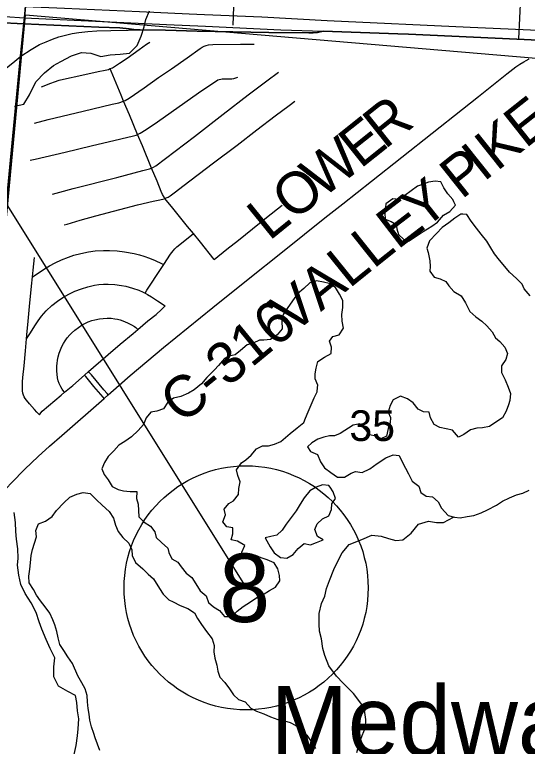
# Model space of a CAD drawing. Extents: x 0 to 1134, y 0 to 440.
# Drawn here: x 178.03 to 199.03, y 86.55 to 116.53 of the extents above; entities that cross this region are included whole.
import ezdxf

# ---------------------------------------------------------------- set-up
doc = ezdxf.new("R2010")
doc.units = 0
for name, color, linetype in [('Default', 7, 'Continuous'), ('GM_X_County_Road', 7, 'Continuous'), ('GM_X_County_Road_Text', 7, 'Continuous'), ('GM_X_Interchange_Ramps', 7, 'Continuous'), ('GM_X_Interstate_Route', 7, 'Continuous'), ('GM_X_Minor_Lake', 7, 'Continuous'), ('GM_X_Minor_Lake_Text', 7, 'Continuous'), ('GM_X_Minor_River', 7, 'Continuous'), ('GM_X_Section', 7, 'Continuous'), ('GM_X_Section_Text', 7, 'Continuous'), ('GM_X_State_Location', 7, 'Continuous'), ('GM_X_State_Route', 7, 'Continuous'), ('GM_X_Township', 7, 'Continuous'), ('GM_X_Township_Road', 7, 'Continuous'), ('GM_X_Unincorporated', 7, 'Continuous'), ('SH_Cut_Line', 7, 'Continuous'), ('SH_Data', 7, 'Continuous'), ('SH_Masking', 7, 'Continuous'), ('SH_Text', 7, 'Continuous'), ('SN_P_Signs', 7, 'Continuous')]:
    doc.layers.add(name, color=color, linetype=linetype)

msp = doc.modelspace()

# ---------------------------------------------------------------- linework, layer by layer
at = {"layer": 'Default'}
msp.add_line((178.407, 116.15), (174.912, 116.314), dxfattribs=at)
for points in [[(185.809, 116.536), (188.153, 116.432), (190.835, 116.285), (196.688, 116.012), (197.628, 115.969), (200.691, 115.832), (203.671, 115.705), (208.978, 115.467), (209.655, 115.436), (209.945, 115.423)], [(183.007, 115.901), (182.72, 115.937), (182.344, 115.985), (181.477, 116.018), (178.407, 116.15)], [(205.708, 115.196), (194.17, 115.719), (193.722, 115.735), (190.675, 115.843), (190.435, 115.797), (190.266, 115.782), (190.081, 115.775), (188.447, 115.795), (185.513, 115.852), (184.204, 115.884), (183.177, 115.908), (183.007, 115.901)]]:
    msp.add_lwpolyline(points, dxfattribs=at)
at = {"layer": 'GM_X_County_Road'}
msp.add_line((181.696, 100.805), (181.865, 100.952), dxfattribs=at)
for points in [[(181.865, 100.952), (181.975, 101.048), (182.768, 101.743), (184.121, 102.888), (186.15, 104.533), (187.534, 105.639), (189.067, 106.859), (190.743, 108.198), (191.474, 108.769), (192.648, 109.699), (196.375, 112.65), (197.027, 113.175), (198.194, 114.105), (198.568, 114.385), (198.723, 114.49), (198.884, 114.587), (198.989, 114.652), (199.102, 114.713)], [(176.433, 95.724), (177.162, 96.537), (177.397, 96.802), (177.691, 97.123), (177.903, 97.35), (178.443, 97.901), (178.99, 98.427), (179.464, 98.853), (179.959, 99.286), (181.696, 100.805)]]:
    msp.add_lwpolyline(points, dxfattribs=at)
at = {"layer": 'GM_X_Interchange_Ramps'}
msp.add_line((174.912, 116.314), (178.407, 116.15), dxfattribs=at)
msp.add_lwpolyline([(178.407, 116.15), (181.477, 116.018), (182.344, 115.985), (182.72, 115.937), (183.007, 115.901)], dxfattribs=at)
at = {"layer": 'GM_X_Interstate_Route'}
msp.add_line((190.675, 115.843), (193.722, 115.735), dxfattribs=at)
for points in [[(171.941, 116.743), (172.001, 116.741), (172.926, 116.702), (173.389, 116.681), (174.959, 116.608), (176.805, 116.504), (178.436, 116.392)], [(178.48, 116.86), (180.078, 116.79), (183.141, 116.655), (185.183, 116.564), (185.809, 116.536), (188.153, 116.432), (190.835, 116.285), (196.688, 116.012), (197.628, 115.969), (200.691, 115.832), (203.671, 115.705), (208.978, 115.467), (209.655, 115.436), (209.945, 115.423)], [(178.436, 116.392), (184.249, 116.127), (185.853, 116.049), (188.94, 115.905), (190.675, 115.843)], [(193.722, 115.735), (194.17, 115.719), (205.708, 115.196)]]:
    msp.add_lwpolyline(points, dxfattribs=at)
at = {"layer": 'GM_X_Minor_Lake'}
for points in [[(196.026, 108.861), (195.986, 108.959), (195.773, 109.178), (195.617, 109.431), (195.484, 109.672), (195.257, 109.698), (194.983, 109.667), (194.8, 109.59), (194.538, 109.503), (194.273, 109.313), (194.02, 109.112), (193.768, 108.956), (193.518, 108.982), (193.242, 108.77)], [(193.242, 108.77), (193.217, 108.645), (193.191, 108.395), (193.21, 108.144), (193.448, 108.049), (193.662, 107.933), (193.693, 107.75), (193.758, 107.521), (193.96, 107.325), (194.187, 107.254), (194.439, 107.421), (194.761, 107.644), (195.117, 107.855), (195.347, 108.023), (195.601, 108.304), (195.853, 108.46), (196.085, 108.718), (196.026, 108.861)], [(196.393, 108.346), (196.307, 108.351), (196.066, 108.183), (195.824, 107.993), (195.548, 107.804), (195.306, 107.557), (195.029, 107.253), (194.911, 106.959), (194.976, 106.776), (195.04, 106.445), (195.048, 106.205), (195.045, 106.023), (195.223, 105.77), (195.461, 105.699), (195.699, 105.593), (195.821, 105.42)], [(199.148, 105.009), (198.902, 105.297), (198.825, 105.481), (198.589, 105.712), (198.297, 105.978), (198.04, 106.289), (197.895, 106.473), (197.694, 106.726), (197.538, 106.967), (197.371, 107.243), (197.137, 107.531), (196.947, 107.773), (196.735, 108.06), (196.557, 108.336), (196.393, 108.346)], [(190.399, 105.622), (190.124, 105.535), (189.882, 105.31), (189.618, 105.086), (189.409, 104.805), (189.2, 104.489), (189.025, 104.241), (188.976, 103.968), (188.983, 103.661), (188.786, 103.413), (188.51, 103.224), (188.237, 103.193), (188.066, 103.196), (187.803, 103.074), (187.552, 102.998), (187.287, 102.763), (187.068, 102.584), (186.817, 102.53), (186.622, 102.442), (186.379, 102.15), (186.218, 101.97), (185.906, 101.655), (185.686, 101.397), (185.387, 101.162), (185.146, 101.017), (184.837, 100.885), (184.54, 100.821), (184.311, 100.653), (184.125, 100.371), (183.85, 100.284), (183.611, 100.242), (183.414, 100.006), (183.308, 99.734), (183.088, 99.487), (182.812, 99.229), (182.547, 99.039), (182.295, 98.883), (182.098, 98.658), (181.867, 98.422), (181.704, 98.174), (181.598, 97.914), (181.697, 97.685)], [(190.441, 101.249), (190.451, 101.352), (190.341, 101.604), (190.344, 101.809), (190.382, 102.047), (190.454, 102.32), (190.729, 102.487), (190.993, 102.642), (191.008, 102.904), (190.932, 103.144), (191.06, 103.336), (191.322, 103.412), (191.497, 103.682), (191.444, 103.968), (191.437, 104.241), (191.475, 104.525), (191.468, 104.81), (191.335, 105.074), (191.18, 105.349), (190.909, 105.512), (190.682, 105.572), (190.399, 105.622)], [(195.821, 105.42), (196.023, 105.19), (196.316, 105.004), (196.494, 104.716), (196.682, 104.361), (196.929, 104.141), (197.165, 103.967), (197.379, 103.782), (197.591, 103.528), (197.724, 103.287), (197.904, 103.137), (198.105, 102.906), (198.227, 102.643), (198.155, 102.393), (197.969, 102.134), (197.977, 101.861), (198.12, 101.563), (198.253, 101.265), (198.34, 101.002), (198.313, 100.718), (198.265, 100.536), (198.17, 100.276), (198.018, 100.005), (197.743, 99.838), (197.49, 99.659), (197.194, 99.595), (196.966, 99.587), (196.703, 99.522), (196.428, 99.332), (196.21, 99.222), (195.964, 99.498), (195.703, 99.559), (195.442, 99.608), (195.217, 99.737), (195.061, 100.012), (195.008, 100.24), (194.78, 100.255), (194.566, 100.36), (194.353, 100.625), (194.128, 100.788), (193.834, 100.894), (193.536, 100.751), (193.408, 100.513), (193.336, 100.241), (193.424, 100.024), (193.409, 99.808), (193.337, 99.569), (193.265, 99.263), (193.036, 99.152), (192.81, 99.258), (192.583, 99.307), (192.37, 99.538), (192.169, 99.768), (191.895, 99.704), (191.367, 99.37), (191.127, 99.27), (190.933, 99.273), (190.694, 99.22), (190.453, 99.132), (190.201, 98.987), (190.028, 98.819)], [(181.697, 97.685), (181.854, 97.466), (182.02, 97.202), (182.269, 97.073), (182.495, 97.013), (182.768, 96.987), (183.03, 96.994), (183.026, 96.71), (183.09, 96.47), (183.098, 96.219), (183.117, 95.957), (183.33, 95.738), (183.601, 95.574), (183.779, 95.344), (183.822, 95.105), (184.046, 94.896), (184.304, 94.676), (184.347, 94.494), (184.469, 94.23), (184.717, 94.09), (184.851, 93.906), (185.052, 93.641), (185.288, 93.467), (185.455, 93.203), (185.633, 92.916), (185.88, 92.719), (185.967, 92.444), (186.181, 92.27), (186.417, 92.119), (186.63, 91.877), (186.914, 91.873), (187.145, 92.086), (187.387, 92.276), (187.697, 92.477), (187.949, 92.655), (188.213, 92.777), (188.465, 92.933), (188.717, 93.066), (188.892, 93.325), (188.883, 93.553), (188.808, 93.827), (188.663, 94.068), (188.381, 94.186), (188.132, 94.269), (187.906, 94.375), (187.634, 94.436), (187.393, 94.28), (187.339, 94.508), (187.457, 94.78), (187.163, 94.955), (186.903, 95.015), (186.963, 95.254), (186.967, 95.504), (186.717, 95.542), (186.561, 95.749), (186.667, 96.032), (186.614, 96.272), (186.81, 96.497), (186.994, 96.608), (187.202, 96.867), (187.217, 97.117), (187.267, 97.39), (187.179, 97.641), (187.114, 97.881), (187.323, 98.163), (187.495, 98.286), (187.726, 98.476), (187.934, 98.735), (188.186, 98.868), (188.425, 98.865), (188.676, 98.929), (188.928, 99.04), (189.319, 99.364), (189.607, 99.599), (189.872, 99.812), (189.943, 99.993), (190.06, 100.253), (190.178, 100.536), (190.296, 100.83), (190.425, 101.079), (190.441, 101.249)], [(190.028, 98.819), (190.151, 98.635), (190.433, 98.506), (190.554, 98.208), (190.721, 97.955), (190.98, 97.77), (191.25, 97.572), (191.546, 97.58), (191.81, 97.747), (191.993, 97.812), (192.265, 97.774), (192.586, 97.918), (192.885, 98.141), (193.241, 98.375), (193.538, 98.496), (193.788, 98.459), (193.92, 98.184), (194.042, 97.943), (194.164, 97.713), (194.319, 97.415), (194.589, 97.207), (194.676, 96.944), (194.89, 96.804), (195.151, 96.766), (195.376, 96.569), (195.52, 96.305), (195.789, 96.006), (196.049, 95.934), (196.288, 95.908), (196.573, 95.961), (196.846, 96.002), (197.144, 96.112), (197.396, 96.234), (197.774, 96.433), (198.015, 96.601), (198.301, 96.733), (198.587, 96.854), (198.85, 96.919), (199.113, 97.052)], [(190.949, 97.17), (190.904, 97.236), (190.643, 97.262), (190.38, 97.163), (190.116, 97.019), (189.896, 96.726), (189.721, 96.467), (189.558, 96.196), (189.361, 95.925), (189.153, 95.655), (188.99, 95.407), (188.771, 95.205), (188.52, 95.152), (188.291, 95.087)], [(188.291, 95.087), (188.502, 94.731), (188.658, 94.478), (188.917, 94.292), (189.178, 94.254), (189.442, 94.41), (189.639, 94.658), (189.892, 94.859), (190.153, 94.81), (190.393, 94.898), (190.667, 95.008), (190.442, 95.147), (190.321, 95.434), (190.426, 95.66), (190.646, 95.873), (190.898, 95.995), (191.015, 96.255), (191.03, 96.483), (191.181, 96.708), (191.082, 96.971), (190.949, 97.17)], [(181.524, 86.382), (181.425, 86.645), (181.327, 86.897), (181.272, 87.08), (181.174, 87.355), (181.11, 87.618), (181.079, 87.869), (181.048, 88.108), (181.018, 88.37), (180.999, 88.633), (180.923, 88.907), (180.779, 89.159), (180.624, 89.446), (180.404, 89.95), (180.214, 90.215), (180.047, 90.479), (179.88, 90.721), (179.816, 90.995), (179.763, 91.257), (179.676, 91.532), (179.599, 91.738), (179.466, 92.002), (179.277, 92.266), (179.087, 92.508), (178.92, 92.749), (178.798, 92.979), (178.631, 93.254), (178.612, 93.528), (178.651, 93.812), (178.677, 94.074), (178.704, 94.369), (178.764, 94.619), (178.848, 94.879), (178.92, 95.14), (178.901, 95.391), (179.007, 95.663), (179.293, 95.772), (179.569, 95.962), (179.743, 96.21), (180.043, 96.525), (180.297, 96.76), (180.583, 96.881), (180.834, 96.946), (181.118, 96.908), (181.387, 96.653), (181.611, 96.434), (181.903, 96.168), (182.081, 95.903), (182.157, 95.606), (182.267, 95.354), (182.468, 95.101), (182.704, 94.87), (182.825, 94.606), (182.844, 94.367), (182.977, 94.081), (183.28, 93.826), (183.493, 93.606), (183.718, 93.41), (183.962, 93.019), (184.118, 92.789), (184.342, 92.558), (184.523, 92.465), (184.817, 92.324), (185.122, 92.194), (185.392, 92.02), (185.526, 91.79), (185.681, 91.537), (185.893, 91.25), (186.117, 90.962), (186.203, 90.676), (186.188, 90.426), (186.23, 90.164), (186.306, 89.878), (186.359, 89.638), (186.435, 89.386), (186.637, 89.167), (186.838, 88.914), (186.993, 88.661), (187.207, 88.476), (187.478, 88.37), (187.702, 88.116), (187.939, 87.988), (188.245, 87.881), (188.516, 87.763), (188.81, 87.656), (189.082, 87.596), (189.32, 87.535), (189.546, 87.407), (189.783, 87.256), (189.995, 87.014), (190.207, 86.703), (190.351, 86.462)]]:
    msp.add_lwpolyline(points, dxfattribs=at)
at = {"layer": 'GM_X_Minor_River'}
for points in [[(178.029, 112.769), (178.412, 112.851), (178.633, 113.246), (178.903, 113.766), (179.249, 114.137), (179.617, 114.439), (179.915, 114.605), (180.362, 114.838), (180.763, 114.98), (181.149, 114.94), (181.556, 114.809), (181.944, 114.872), (182.354, 114.901), (182.73, 114.952), (183.053, 115.255), (183.217, 115.64), (183.337, 116.025), (183.409, 116.32), (183.551, 116.682)], [(180.464, 86.215), (180.549, 86.59), (180.6, 86.976), (180.627, 87.272), (180.655, 87.681), (180.603, 88.001), (180.574, 88.354), (180.521, 88.639), (180.205, 88.803), (179.822, 89.014), (179.634, 89.403), (179.64, 89.813), (179.679, 90.177), (179.48, 90.555), (179.326, 90.933), (179.15, 91.346), (179.04, 91.655), (178.909, 92.032), (178.71, 92.434), (178.454, 92.813), (178.278, 93.18), (178.203, 93.557), (178.153, 93.979), (178.168, 94.263), (178.162, 94.639), (178.099, 95.038), (178.081, 95.346), (178.064, 95.722), (178.013, 96.132)], [(192.044, 86.302), (192.163, 86.698), (192.27, 86.993), (192.4, 87.321), (192.416, 87.651), (192.365, 88.039), (192.209, 88.326), (191.908, 88.717), (191.482, 89.133), (191.213, 89.421), (190.9, 89.847), (190.736, 90.271), (190.66, 90.556), (190.598, 90.956), (190.523, 91.275), (190.504, 91.56), (190.499, 91.993), (190.596, 92.402), (190.737, 92.707), (190.809, 93.013), (190.928, 93.342), (191.105, 93.795), (191.257, 94.111), (191.445, 94.484), (191.734, 94.822), (192.249, 95.031), (192.66, 95.196), (193.047, 95.168), (193.341, 95.061), (193.647, 94.977), (193.932, 95.007), (194.277, 95.287), (194.578, 95.647), (194.978, 95.778), (195.307, 95.716), (195.603, 95.724), (196.005, 95.946)]]:
    msp.add_lwpolyline(points, dxfattribs=at)
at = {"layer": 'GM_X_Section'}
msp.add_lwpolyline([(209.686, 113.866), (207.062, 83.429), (175.637, 86.374), (175.645, 86.452), (178.478, 116.514)], close=True, dxfattribs=at)
at = {"layer": 'GM_X_State_Route'}
for p, q in [((190.675, 115.843), (193.722, 115.735)), ((178.039, 114.625), (178.281, 114.823))]:
    msp.add_line(p, q, dxfattribs=at)
for points in [[(178.281, 114.823), (178.702, 115.103), (179.049, 115.297), (179.317, 115.407), (179.575, 115.517), (179.839, 115.611), (180.108, 115.689), (180.381, 115.751), (180.657, 115.798), (181.028, 115.837), (181.402, 115.857), (181.969, 115.882), (182.675, 115.887), (183.007, 115.901), (183.177, 115.908), (184.204, 115.884), (185.513, 115.852), (188.447, 115.795), (190.081, 115.775), (190.266, 115.782), (190.435, 115.797), (190.675, 115.843)], [(193.722, 115.735), (194.17, 115.719), (205.708, 115.196)], [(172.033, 108.447), (172.116, 108.641), (172.467, 109.24), (173.146, 110.055), (173.898, 110.809), (174.826, 111.673), (176.203, 112.942), (177.677, 114.329), (178.039, 114.625)]]:
    msp.add_lwpolyline(points, dxfattribs=at)
at = {"layer": 'GM_X_Township'}
msp.add_lwpolyline([(175.597, 86.381), (176.426, 95.74), (178.274, 114.839), (178.401, 116.166), (178.429, 116.408), (178.473, 116.876), (178.666, 119.298), (180.65, 140.913), (180.952, 146.735), (184.291, 183.936), (184.337, 184.605), (186.171, 205.401), (186.299, 206.946), (191.505, 262.177)], dxfattribs=at)
at = {"layer": 'GM_X_Township_Road'}
msp.add_line((180.894, 101.76), (181.059, 101.905), dxfattribs=at)
for points in [[(181.947, 114.313), (182.037, 114.348), (182.127, 114.397), (182.329, 114.531), (182.635, 114.747), (183.128, 115.097), (183.428, 115.309), (183.565, 115.395)], [(182.495, 112.986), (182.557, 113.013), (182.716, 113.11), (183.332, 113.533), (183.928, 113.946), (184.462, 114.309), (185.094, 114.76), (185.627, 115.14), (185.707, 115.189), (185.79, 115.231), (185.878, 115.262), (185.969, 115.282), (186.155, 115.297), (187.276, 115.318), (187.837, 115.31)], [(179.132, 113.573), (179.508, 113.718), (179.663, 113.775), (179.847, 113.835), (180.036, 113.884), (180.78, 114.045), (181.456, 114.19), (181.733, 114.252), (181.868, 114.283), (181.947, 114.313)], [(182.495, 112.986), (182.399, 113.221), (181.987, 114.216), (181.947, 114.313)], [(183.066, 111.614), (183.096, 111.627), (183.178, 111.67), (183.415, 111.821), (183.878, 112.139), (185.563, 113.321), (186.029, 113.634), (186.262, 113.791), (186.36, 113.849), (186.411, 113.87), (186.47, 113.887), (186.538, 113.898), (186.806, 113.891), (186.921, 113.9), (187.006, 113.915), (187.178, 113.965)], [(183.64, 110.237), (183.721, 110.277), (183.817, 110.332), (185.401, 111.533), (186.573, 112.446), (187.599, 113.242), (188.367, 113.819), (188.836, 114.174)], [(178.845, 112.085), (179.409, 112.228), (180.841, 112.57), (182.021, 112.856), (182.294, 112.919), (182.384, 112.944), (182.472, 112.975), (182.495, 112.986)], [(183.066, 111.614), (182.728, 112.418), (182.495, 112.986)], [(184.189, 108.998), (184.238, 109.014), (184.319, 109.052), (184.395, 109.1), (184.617, 109.266), (184.913, 109.492), (186.174, 110.455), (187.144, 111.183), (187.951, 111.812), (188.696, 112.373), (189.282, 112.804), (189.515, 112.98)], [(178.663, 110.56), (178.87, 110.606), (180.099, 110.897), (181.158, 111.153), (182.374, 111.437), (182.905, 111.56), (183.01, 111.59), (183.066, 111.614)], [(183.64, 110.237), (183.262, 111.148), (183.066, 111.614)], [(179.578, 109.176), (179.886, 109.257), (180.421, 109.397), (182.218, 109.857), (183.285, 110.14), (183.56, 110.215), (183.64, 110.237)], [(184.189, 108.998), (184.152, 109.047), (184.092, 109.154), (184.032, 109.284), (183.862, 109.705), (183.64, 110.237)], [(180.06, 107.919), (180.186, 107.948), (180.363, 108), (180.72, 108.111), (181.35, 108.285), (182.344, 108.539), (183.066, 108.729), (183.703, 108.878), (183.974, 108.937), (184.152, 108.985), (184.189, 108.998)], [(185.353, 107.559), (185.117, 107.847), (184.516, 108.599), (184.253, 108.911), (184.189, 108.998)], [(186.2, 106.493), (186.721, 106.922), (187.195, 107.293), (188.343, 108.214), (188.992, 108.727)], [(184.14, 106.292), (184.421, 106.715), (184.517, 106.849), (184.586, 106.935), (184.674, 107.016), (185.271, 107.493), (185.353, 107.559)], [(186.2, 106.493), (185.641, 107.202), (185.353, 107.559)], [(178.762, 105.787), (178.869, 105.858), (179.248, 106.11), (179.459, 106.235), (179.684, 106.362), (179.953, 106.485), (180.235, 106.595), (180.46, 106.673), (180.742, 106.744), (181.057, 106.808), (181.327, 106.844), (181.67, 106.862), (181.914, 106.864), (182.225, 106.849), (182.534, 106.815), (182.921, 106.747), (183.151, 106.687), (183.328, 106.634), (183.555, 106.553), (183.785, 106.455), (184.052, 106.333), (184.14, 106.292)], [(178.762, 105.787), (178.79, 106.052), (178.839, 106.577)], [(183.371, 105.116), (183.447, 105.234), (184.027, 106.122), (184.14, 106.292)], [(178.52, 103.246), (178.547, 103.554), (178.57, 103.823), (178.633, 104.57), (178.723, 105.404), (178.762, 105.787)], [(178.52, 103.246), (178.653, 103.456), (178.881, 103.816), (178.994, 103.987), (179.131, 104.168), (179.324, 104.394), (179.552, 104.607), (179.78, 104.783), (180.009, 104.941), (180.251, 105.079), (180.502, 105.198), (180.762, 105.297), (181.029, 105.378), (181.3, 105.438), (181.484, 105.464), (181.669, 105.478), (181.854, 105.481), (182.132, 105.467), (182.409, 105.434), (182.591, 105.398), (182.858, 105.323), (183.122, 105.233), (183.292, 105.16), (183.371, 105.116)], [(183.371, 105.116), (183.479, 105.057), (183.631, 104.967), (183.88, 104.805), (184.193, 104.595)], [(183.079, 103.628), (183.492, 103.979), (183.821, 104.248), (184.04, 104.446), (184.121, 104.525), (184.193, 104.595)], [(180.076, 101.055), (180.051, 101.086), (179.974, 101.182), (179.915, 101.277), (179.856, 101.413), (179.817, 101.526), (179.79, 101.645), (179.767, 101.798), (179.756, 101.926), (179.755, 102.044), (179.759, 102.138), (179.769, 102.23), (179.79, 102.372), (179.816, 102.514), (179.858, 102.657), (179.91, 102.796), (179.966, 102.924), (180.03, 103.051), (180.102, 103.168), (180.187, 103.283), (180.295, 103.405), (180.36, 103.472), (180.499, 103.595), (180.646, 103.71), (180.8, 103.815), (180.926, 103.887), (181.048, 103.944), (181.186, 103.992), (181.309, 104.023), (181.499, 104.061), (181.66, 104.082), (181.826, 104.089), (181.988, 104.088), (182.136, 104.07), (182.239, 104.049), (182.351, 104.02), (182.466, 103.981), (182.655, 103.903), (182.823, 103.822), (182.937, 103.753), (182.999, 103.704), (183.049, 103.657), (183.079, 103.628)], [(181.059, 101.905), (181.255, 102.078), (181.863, 102.601), (182.352, 103.022), (182.887, 103.466), (183.079, 103.628)], [(179.044, 100.128), (178.941, 100.236), (178.844, 100.347), (178.64, 100.577), (178.516, 100.728), (178.463, 100.806), (178.422, 100.869), (178.39, 100.936), (178.362, 101.021), (178.348, 101.113), (178.348, 101.296), (178.355, 101.48), (178.366, 101.665), (178.418, 102.132), (178.477, 102.75), (178.52, 103.246)], [(180.076, 101.055), (180.407, 101.331), (180.894, 101.76)], [(181.696, 100.805), (181.656, 100.851), (181.272, 101.297), (180.942, 101.701), (180.894, 101.76)], [(181.865, 100.952), (181.82, 101.004), (181.688, 101.155), (181.182, 101.765), (181.089, 101.871), (181.059, 101.905)], [(179.044, 100.128), (179.105, 100.211), (179.16, 100.277), (179.939, 100.94), (180.076, 101.055)]]:
    msp.add_lwpolyline(points, dxfattribs=at)
at = {"layer": 'GM_X_Unincorporated'}
msp.add_lwpolyline([(175.597, 86.381), (176.426, 95.74), (178.274, 114.839), (178.401, 116.166), (178.429, 116.408), (178.473, 116.876), (178.666, 119.298), (180.65, 140.913), (180.952, 146.735), (157.18, 148.882), (131, 151.301), (131, 60.525)], dxfattribs=at)
at = {"layer": 'SH_Cut_Line'}
for points in [[(191.505, 262.177), (186.299, 206.946), (186.171, 205.401), (184.337, 184.605), (184.291, 183.936), (180.952, 146.735), (180.65, 140.913), (178.666, 119.298), (178.473, 116.876), (178.429, 116.408), (178.401, 116.166), (178.274, 114.839), (176.426, 95.74), (175.597, 86.381), (203.056, 83.725), (223.396, 81.589), (267.348, 77.44), (270.427, 77.153), (270.873, 77.107), (271.49, 77.048), (271.82, 77.017), (277.938, 76.439), (282.056, 76.051), (335.783, 70.994)], [(175.597, 86.381), (176.426, 95.74), (178.274, 114.839), (178.401, 116.166), (178.429, 116.408), (178.473, 116.876), (178.666, 119.298), (180.65, 140.913), (180.952, 146.735), (157.18, 148.882), (131, 151.301), (131, 60.525)]]:
    msp.add_lwpolyline(points, dxfattribs=at)
at = {"layer": 'SH_Data'}
msp.add_line((173.554, 115.371), (187.512, 93.044), dxfattribs=at)
at = {"layer": 'SH_Masking'}
msp.add_circle((187.512, 93.044), 5, dxfattribs=at)
at = {"layer": 'SH_Text'}
msp.add_circle((187.512, 93.044), 5, dxfattribs=at)
at = {"layer": 'SN_P_Signs'}
for p, q in [((187.105, 119.29), (186.962, 116.094)), ((198.818, 118.728), (198.674, 115.531))]:
    msp.add_line(p, q, dxfattribs=at)

# ---------------------------------------------------------------- texts
at = {"layer": 'GM_X_County_Road_Text'}
for s, height, rotation, p in [('R', 1.705, 38.5547, (193.191, 110.979)), ('E', 1.705, 38.3713, (198.956, 111.016)), ('E', 1.705, 38.5561, (192.194, 110.185)), ('K', 1.705, 38.5506, (197.784, 110.082)), ('W', 1.705, 37.9019, (190.619, 108.958)), ('I', 1.705, 38.5617, (197.236, 109.646)), ('P', 1.705, 38.5621, (196.337, 108.929)), ('O', 1.705, 38.3563, (189.446, 108.03)), ('Y', 1.705, 38.4642, (194.75, 107.667)), ('E', 1.705, 37.5089, (193.714, 106.871)), ('L', 1.705, 39.0222, (188.459, 107.23)), ('L', 1.705, 38.5818, (192.724, 106.082)), ('L', 1.705, 38.9356, (191.734, 105.282)), ('A', 1.705, 39.0145, (190.569, 104.338)), ('V', 1.705, 39.0313, (189.404, 103.394)), ('C-316', 1.7045, 39.459, (184.892, 99.705))]:
    msp.add_text(s, height=height, rotation=rotation, dxfattribs=at).set_placement(p)
at = {"layer": 'GM_X_Minor_Lake_Text'}
msp.add_text('Medway Lake', height=2.84082, rotation=0.0032, dxfattribs=at).set_placement((188.515, 86.187))
at = {"layer": 'GM_X_Section_Text'}
msp.add_text('35', height=1.2557, rotation=0, dxfattribs=at).set_placement((191.744, 99.061))
at = {"layer": 'GM_X_State_Location'}
for s in ['s', 'r']:
    msp.add_text(s, height=0.00568, dxfattribs=at).set_placement((184.388, 115.206))
msp.add_text('4', height=0.00568, rotation=0, dxfattribs=at).set_placement((183.532, 114.793))
at = {"layer": 'SH_Text'}
msp.add_text('8', height=2.8, dxfattribs=at).set_placement((186.411, 91.644))

doc.saveas('drawing.dxf')
